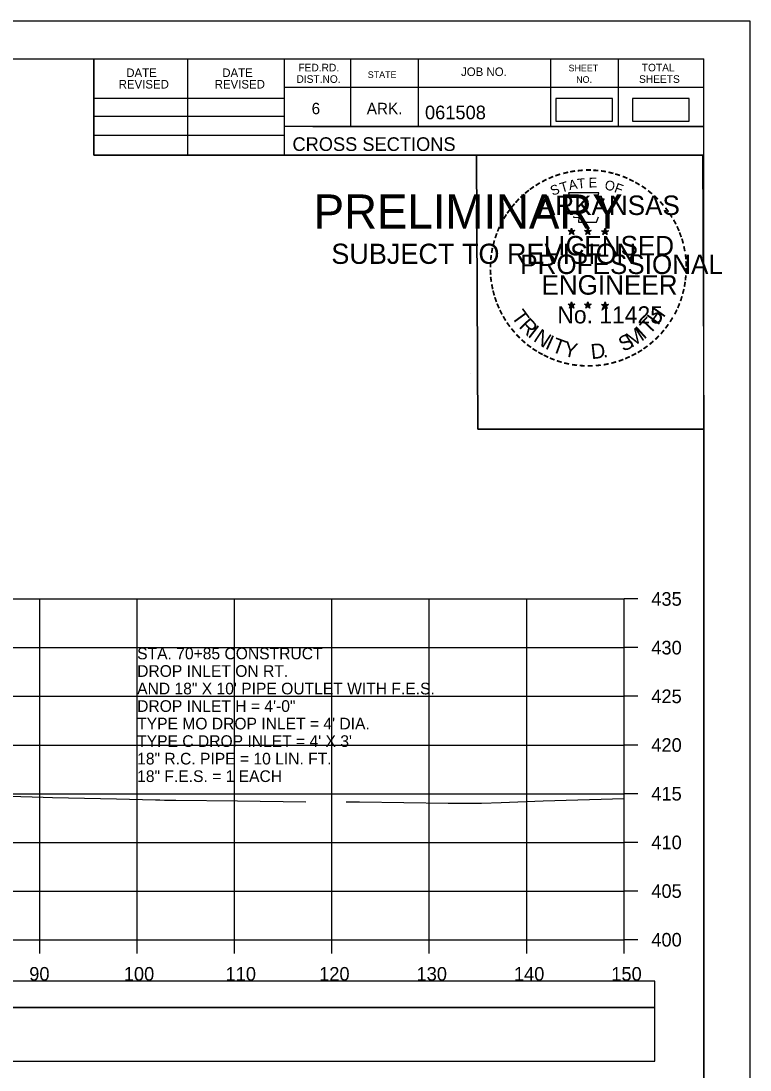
# Model space of a CAD drawing. Extents: x 1371057 to 1372761, y 380005 to 390517.
# Drawn here: x 1371315.6 to 1371390.5, y 386297.5 to 386405.2 of the extents above; entities that cross this region are included whole.
import ezdxf

# ---------------------------------------------------------------- set-up
doc = ezdxf.new("R2010")
doc.units = 0
for name, color, linetype in [('R_Axis', 7, 'Continuous'), ('R_Axis Annot', 7, 'Continuous'), ('R_Border', 7, 'Continuous'), ('R_Border PE', 7, 'Continuous'), ('R_Border Prem', 7, 'Continuous'), ('R_Detour', 7, 'Continuous'), ('R_Dimension', 7, 'Continuous'), ('R_Exist Surface', 7, 'Continuous'), ('R_Grid', 7, 'Continuous'), ('R_No Plot', 7, 'Continuous'), ('R_Water Annot', 7, 'Continuous')]:
    doc.layers.add(name, color=color, linetype=linetype)

msp = doc.modelspace()

# ---------------------------------------------------------------- linework, layer by layer
at = {"layer": 'R_Axis'}
for p, q in [((1371377.53, 386310.86), (1371377.53, 386345.86)), ((1371378.93, 386345.86), (1371377.53, 386345.86)), ((1371378.93, 386340.86), (1371377.53, 386340.86)), ((1371378.93, 386335.86), (1371377.53, 386335.86)), ((1371378.93, 386330.86), (1371377.53, 386330.86)), ((1371378.93, 386325.86), (1371377.53, 386325.86)), ((1371378.93, 386320.86), (1371377.53, 386320.86)), ((1371378.93, 386315.86), (1371377.53, 386315.86)), ((1371077.53, 386310.86), (1371377.53, 386310.86)), ((1371317.53, 386309.46), (1371317.53, 386310.86)), ((1371327.53, 386309.46), (1371327.53, 386310.86)), ((1371337.53, 386309.46), (1371337.53, 386310.86)), ((1371347.53, 386309.46), (1371347.53, 386310.86)), ((1371357.53, 386309.46), (1371357.53, 386310.86)), ((1371367.53, 386309.46), (1371367.53, 386310.86)), ((1371377.53, 386309.46), (1371377.53, 386310.86)), ((1371378.93, 386310.86), (1371377.53, 386310.86))]:
    msp.add_line(p, q, dxfattribs=at)
at = {"layer": 'R_Border'}
for p, q in [((1371069.53, 386401.32), (1371385.71, 386401.32)), ((1371323.07, 386391.44), (1371323.07, 386401.32)), ((1371332.75, 386391.44), (1371332.75, 386401.32)), ((1371342.61, 386401.32), (1371342.61, 386391.44)), ((1371349.45, 386401.32), (1371349.45, 386394.38)), ((1371356.39, 386401.32), (1371356.39, 386394.38)), ((1371369.97, 386401.32), (1371369.97, 386394.38)), ((1371376.91, 386401.32), (1371376.91, 386394.38)), ((1371385.71, 386195.86), (1371385.71, 386401.32)), ((1371385.71, 386398.38), (1371342.61, 386398.38)), ((1371385.71, 386398.4), (1371385.71, 386398.4)), ((1371323.07, 386397.3), (1371342.61, 386397.3)), ((1371323.07, 386395.44), (1371342.61, 386395.44)), ((1371385.71, 386394.38), (1371342.61, 386394.38)), ((1371345.57, 386394.38), (1371385.71, 386394.38)), ((1371323.07, 386393.5), (1371342.61, 386393.5)), ((1371385.71, 386391.44), (1371323.07, 386391.44))]:
    msp.add_line(p, q, dxfattribs=at)
at = {"layer": 'R_Border PE'}
for p, q in [((1371371.8, 386383.7), (1371372.15, 386383.58)), ((1371371.8, 386383.7), (1371372.05, 386383.65)), ((1371371.8, 386383.7), (1371372.03, 386383.57)), ((1371371.93, 386383.29), (1371372.15, 386383.58)), ((1371371.93, 386383.29), (1371372.06, 386383.53)), ((1371371.93, 386383.29), (1371372.14, 386383.5)), ((1371372.15, 386383.95), (1371372.11, 386383.7)), ((1371372.36, 386383.29), (1371372.14, 386383.5)), ((1371372.15, 386383.58), (1371372.15, 386383.95)), ((1371372.15, 386383.95), (1371372.2, 386383.7)), ((1371372.49, 386383.7), (1371372.15, 386383.58)), ((1371372.36, 386383.29), (1371372.15, 386383.58)), ((1371372.49, 386383.7), (1371372.21, 386383.65)), ((1371372.36, 386383.29), (1371372.22, 386383.58)), ((1371372.49, 386383.7), (1371372.29, 386383.59)), ((1371373.47, 386383.7), (1371373.82, 386383.58)), ((1371373.47, 386383.7), (1371373.72, 386383.65)), ((1371373.47, 386383.7), (1371373.7, 386383.57)), ((1371373.6, 386383.29), (1371373.82, 386383.58)), ((1371373.6, 386383.29), (1371373.73, 386383.53)), ((1371373.6, 386383.29), (1371373.81, 386383.5)), ((1371373.82, 386383.95), (1371373.78, 386383.7)), ((1371374.03, 386383.29), (1371373.81, 386383.5)), ((1371373.82, 386383.58), (1371373.82, 386383.95)), ((1371373.82, 386383.95), (1371373.87, 386383.7)), ((1371374.16, 386383.7), (1371373.82, 386383.58)), ((1371374.03, 386383.29), (1371373.82, 386383.58)), ((1371374.16, 386383.7), (1371373.88, 386383.65)), ((1371374.03, 386383.29), (1371373.89, 386383.58)), ((1371374.16, 386383.7), (1371373.96, 386383.59)), ((1371375.23, 386383.68), (1371375.58, 386383.57)), ((1371375.23, 386383.68), (1371375.48, 386383.64)), ((1371375.23, 386383.68), (1371375.47, 386383.56)), ((1371375.36, 386383.28), (1371375.58, 386383.57)), ((1371375.36, 386383.28), (1371375.49, 386383.52)), ((1371375.36, 386383.28), (1371375.58, 386383.49)), ((1371375.58, 386383.94), (1371375.54, 386383.69)), ((1371375.58, 386383.57), (1371375.58, 386383.94)), ((1371375.58, 386383.94), (1371375.63, 386383.69)), ((1371375.93, 386383.68), (1371375.58, 386383.57)), ((1371375.79, 386383.28), (1371375.58, 386383.57)), ((1371375.79, 386383.28), (1371375.58, 386383.49)), ((1371375.93, 386383.68), (1371375.64, 386383.63)), ((1371375.79, 386383.28), (1371375.66, 386383.57)), ((1371375.93, 386383.68), (1371375.72, 386383.58)), ((1371371.79, 386376.12), (1371372.14, 386376.01)), ((1371371.79, 386376.12), (1371372.05, 386376.08)), ((1371371.79, 386376.12), (1371372.03, 386376)), ((1371371.93, 386375.71), (1371372.14, 386376.01)), ((1371371.93, 386375.71), (1371372.05, 386375.96)), ((1371371.93, 386375.71), (1371372.14, 386375.93)), ((1371372.14, 386376.38), (1371372.1, 386376.12)), ((1371372.14, 386376.01), (1371372.14, 386376.38)), ((1371372.14, 386376.38), (1371372.19, 386376.13)), ((1371372.49, 386376.12), (1371372.14, 386376.01)), ((1371372.36, 386375.71), (1371372.14, 386376.01)), ((1371372.36, 386375.71), (1371372.14, 386375.93)), ((1371372.49, 386376.12), (1371372.2, 386376.07)), ((1371372.36, 386375.71), (1371372.22, 386376.01)), ((1371372.49, 386376.12), (1371372.29, 386376.02)), ((1371373.46, 386376.12), (1371373.81, 386376.01)), ((1371373.46, 386376.12), (1371373.72, 386376.08)), ((1371373.46, 386376.12), (1371373.7, 386376)), ((1371373.6, 386375.71), (1371373.81, 386376.01)), ((1371373.6, 386375.71), (1371373.72, 386375.96)), ((1371373.6, 386375.71), (1371373.81, 386375.93)), ((1371373.81, 386376.38), (1371373.77, 386376.12)), ((1371373.81, 386376.01), (1371373.81, 386376.38)), ((1371373.81, 386376.38), (1371373.86, 386376.13)), ((1371374.16, 386376.12), (1371373.81, 386376.01)), ((1371374.02, 386375.71), (1371373.81, 386376.01)), ((1371374.02, 386375.71), (1371373.81, 386375.93)), ((1371374.16, 386376.12), (1371373.87, 386376.07)), ((1371374.02, 386375.71), (1371373.89, 386376.01)), ((1371374.16, 386376.12), (1371373.95, 386376.02)), ((1371375.23, 386376.11), (1371375.58, 386376)), ((1371375.23, 386376.11), (1371375.48, 386376.07)), ((1371375.23, 386376.11), (1371375.47, 386375.99)), ((1371375.36, 386375.7), (1371375.58, 386376)), ((1371375.36, 386375.7), (1371375.49, 386375.95)), ((1371375.36, 386375.7), (1371375.58, 386375.92)), ((1371375.58, 386376.37), (1371375.54, 386376.11)), ((1371375.58, 386376), (1371375.58, 386376.37)), ((1371375.58, 386376.37), (1371375.63, 386376.12)), ((1371375.93, 386376.11), (1371375.58, 386376)), ((1371375.79, 386375.7), (1371375.58, 386376)), ((1371375.79, 386375.7), (1371375.58, 386375.92)), ((1371375.93, 386376.11), (1371375.64, 386376.06)), ((1371375.79, 386375.7), (1371375.65, 386376)), ((1371375.93, 386376.11), (1371375.72, 386376.01))]:
    msp.add_line(p, q, dxfattribs=at)
for points in [[(1371371.84, 386387.57), (1371372.11, 386386.75)], [(1371375.35, 386386.65), (1371375.49, 386386.94), (1371374.81, 386386.91), (1371374.95, 386387.57), (1371371.84, 386387.57)], [(1371372.33, 386385.15), (1371372.33, 386385.06), (1371372.89, 386385.04), (1371372.84, 386384.57), (1371374.71, 386384.57), (1371374.91, 386385.11)], [(1371372.15, 386383.95), (1371372.36, 386383.29), (1371371.8, 386383.7), (1371372.49, 386383.7), (1371371.93, 386383.29), (1371372.15, 386383.95)], [(1371373.82, 386383.95), (1371374.03, 386383.29), (1371373.47, 386383.7), (1371374.16, 386383.7), (1371373.6, 386383.29), (1371373.82, 386383.95)], [(1371375.58, 386383.94), (1371375.79, 386383.28), (1371375.23, 386383.68), (1371375.93, 386383.68), (1371375.36, 386383.28), (1371375.58, 386383.94)], [(1371372.14, 386376.38), (1371372.36, 386375.71), (1371371.79, 386376.12), (1371372.49, 386376.12), (1371371.93, 386375.71), (1371372.14, 386376.38)], [(1371373.81, 386376.38), (1371374.02, 386375.71), (1371373.46, 386376.12), (1371374.16, 386376.12), (1371373.6, 386375.71), (1371373.81, 386376.38)], [(1371375.58, 386376.37), (1371375.79, 386375.7), (1371375.23, 386376.11), (1371375.93, 386376.11), (1371375.36, 386375.7), (1371375.58, 386376.37)]]:
    msp.add_lwpolyline(points, dxfattribs=at)
for centre, radius in [((1371372.15, 386383.58), 0.172), ((1371372.15, 386383.58), 0.145), ((1371372.15, 386383.58), 0.116), ((1371372.15, 386383.58), 0.0991), ((1371372.15, 386383.58), 0.0747), ((1371372.15, 386383.58), 0.0495), ((1371372.15, 386383.58), 0.0296), ((1371373.82, 386383.58), 0.172), ((1371373.82, 386383.58), 0.145), ((1371373.82, 386383.58), 0.116), ((1371373.82, 386383.58), 0.0991), ((1371373.82, 386383.58), 0.0747), ((1371373.82, 386383.58), 0.0495), ((1371373.82, 386383.58), 0.0296), ((1371375.58, 386383.57), 0.172), ((1371375.58, 386383.57), 0.145), ((1371375.58, 386383.57), 0.116), ((1371375.58, 386383.57), 0.0991), ((1371375.58, 386383.57), 0.0747), ((1371375.58, 386383.57), 0.0495), ((1371375.58, 386383.57), 0.0296), ((1371372.14, 386376.01), 0.172), ((1371372.14, 386376.01), 0.145), ((1371372.14, 386376.01), 0.116), ((1371372.14, 386376.01), 0.0991), ((1371372.14, 386376.01), 0.0747), ((1371372.14, 386376.01), 0.0495), ((1371372.14, 386376.01), 0.0296), ((1371373.81, 386376.01), 0.172), ((1371373.81, 386376.01), 0.145), ((1371373.81, 386376.01), 0.116), ((1371373.81, 386376.01), 0.0991), ((1371373.81, 386376.01), 0.0747), ((1371373.81, 386376.01), 0.0495), ((1371373.81, 386376.01), 0.0296), ((1371375.58, 386376), 0.172), ((1371375.58, 386376), 0.145), ((1371375.58, 386376), 0.116), ((1371375.58, 386376), 0.0991), ((1371375.58, 386376), 0.0747), ((1371375.58, 386376), 0.0495), ((1371375.58, 386376), 0.0296)]:
    msp.add_circle(centre, radius, dxfattribs=at)
at = {"layer": 'R_Detour'}
msp.add_lwpolyline([(1371074.38, 386303.91), (1371380.69, 386303.91), (1371380.69, 386306.61), (1371074.38, 386306.61)], close=True, dxfattribs=at)
at = {"layer": 'R_Dimension'}
for points in [[(1371370.53, 386394.94), (1371376.36, 386394.94), (1371376.36, 386397.25), (1371370.53, 386397.25)], [(1371378.4, 386394.94), (1371384.23, 386394.94), (1371384.23, 386397.25), (1371378.4, 386397.25)], [(1371074.38, 386298.39), (1371380.69, 386298.39), (1371380.69, 386303.91), (1371074.38, 386303.91)]]:
    msp.add_lwpolyline(points, close=True, dxfattribs=at)
at = {"layer": 'R_Exist Surface'}
for points in [[(1371312.14, 386325.67), (1371317.89, 386325.51), (1371318.84, 386325.48), (1371325.41, 386325.33), (1371329.41, 386325.23), (1371329.85, 386325.22), (1371330.33, 386325.21), (1371331.51, 386325.19), (1371337.82, 386325.14), (1371344.86, 386325.03)], [(1371349.01, 386325.03), (1371350.37, 386325.02), (1371359.48, 386324.88), (1371361.18, 386324.89), (1371362.9, 386324.9), (1371364.9, 386324.97), (1371369.22, 386325.13), (1371377.53, 386325.37)]]:
    msp.add_lwpolyline(points, dxfattribs=at)
at = {"layer": 'R_Grid'}
for p, q in [((1371077.53, 386345.86), (1371377.53, 386345.86)), ((1371317.53, 386310.86), (1371317.53, 386345.86)), ((1371327.53, 386310.86), (1371327.53, 386345.86)), ((1371337.53, 386310.86), (1371337.53, 386345.86)), ((1371347.53, 386310.86), (1371347.53, 386345.86)), ((1371357.53, 386310.86), (1371357.53, 386345.86)), ((1371367.53, 386310.86), (1371367.53, 386345.86)), ((1371377.53, 386310.86), (1371377.53, 386345.86)), ((1371077.53, 386340.86), (1371377.53, 386340.86)), ((1371077.53, 386335.86), (1371377.53, 386335.86)), ((1371077.53, 386330.86), (1371377.53, 386330.86)), ((1371077.53, 386325.86), (1371377.53, 386325.86)), ((1371077.53, 386320.86), (1371377.53, 386320.86)), ((1371077.53, 386315.86), (1371377.53, 386315.86)), ((1371077.53, 386310.86), (1371377.53, 386310.86))]:
    msp.add_line(p, q, dxfattribs=at)
at = {"layer": 'R_No Plot'}
for p, q in [((1371057.13, 386405.22), (1371390.46, 386405.22)), ((1371361.75, 386368.99), (1371361.75, 386368.99))]:
    msp.add_line(p, q, dxfattribs=at)
for points in [[(1371057.12, 386405.22), (1371390.46, 386405.22), (1371390.46, 386191.88), (1371057.12, 386191.88)], [(1371303.45, 386401.32), (1371323.07, 386401.32), (1371323.07, 386391.44), (1371339.18, 386391.44), (1371362.38, 386391.44), (1371362.5, 386363.28), (1371385.71, 386363.28), (1371385.71, 386195.86), (1371069.53, 386195.86), (1371069.53, 386401.32)], [(1371362.38, 386391.44), (1371385.59, 386391.44), (1371385.71, 386363.28), (1371362.5, 386363.28)]]:
    msp.add_lwpolyline(points, close=True, dxfattribs=at)

# ---------------------------------------------------------------- texts
at = {"layer": 'R_Axis Annot'}
for s, p in [('435', (1371380.33, 386345.16)), ('430', (1371380.33, 386340.16)), ('425', (1371380.33, 386335.16)), ('420', (1371380.33, 386330.16)), ('415', (1371380.33, 386325.16)), ('410', (1371380.33, 386320.16)), ('405', (1371380.33, 386315.16)), ('400', (1371380.33, 386310.16)), ('90', (1371316.45, 386306.66)), ('100', (1371326.16, 386306.66)), ('110', (1371336.61, 386306.66)), ('120', (1371346.22, 386306.66)), ('130', (1371356.22, 386306.66)), ('140', (1371366.22, 386306.66)), ('150', (1371376.22, 386306.66))]:
    msp.add_text(s, height=1.4, dxfattribs=at).set_placement(p)
at = {"layer": 'R_Border'}
for s, height, p in [('FED.RD.', 0.782, (1371344.09, 386400.04)), ('SHEET', 0.684, (1371371.83, 386400.04)), ('TOTAL', 0.782, (1371379.35, 386400.04)), ('DATE', 0.879, (1371326.41, 386399.46)), ('DATE', 0.879, (1371336.27, 386399.46)), ('DIST.NO.', 0.782, (1371343.89, 386398.86)), ('STATE', 0.684, (1371351.21, 386399.36)), ('JOB NO.', 0.879, (1371360.79, 386399.56)), ('NO.', 0.684, (1371372.61, 386398.86)), ('SHEETS', 0.782, (1371379.07, 386398.86)), ('REVISED', 0.879, (1371325.63, 386398.28)), ('REVISED', 0.879, (1371335.49, 386398.28)), ('6', 1.17, (1371345.45, 386395.64)), ('ARK.', 1.172, (1371351.11, 386395.64)), ('061508', 1.4, (1371357.09, 386395.12)), ('CROSS SECTIONS', 1.4, (1371343.48, 386391.87))]:
    msp.add_text(s, height=height, rotation=360, dxfattribs=at).set_placement(p)
at = {"layer": 'R_Border PE'}
for s, height, rotation, p in [('-', 1.6, 13.6301, (1371371.34, 386388.94)), ('-', 1.6, 10.2193, (1371372.01, 386389.1)), ('-', 1.6, 5.8968, (1371372.74, 386389.21)), ('-', 1.6, 0.1862, (1371373.52, 386389.29)), ('-', 1.6, 357.743, (1371374.24, 386389.27)), ('-', 1.6, 352.1617, (1371374.98, 386389.22)), ('-', 1.6, 347.2049, (1371375.7, 386389.1)), ('-', 1.6, 34.0636, (1371368.72, 386387.74)), ('-', 1.6, 28.7918, (1371369.32, 386388.11)), ('-', 1.6, 24.3072, (1371369.95, 386388.43)), ('-', 1.6, 19.1761, (1371370.59, 386388.7)), ('T', 1, 16.4036, (1371371.11, 386387.58)), ('A', 1, 11.2132, (1371371.93, 386387.83)), ('T', 1, 6.0228, (1371372.78, 386388)), ('E', 1, 0.8323, (1371373.89, 386388.11)), ('O', 1, 350.4515, (1371375.49, 386387.9)), ('-', 1.6, 342.3362, (1371376.34, 386388.95)), ('-', 1.6, 337.8551, (1371377.07, 386388.72)), ('-', 1.6, 334.1211, (1371377.7, 386388.45)), ('-', 1.6, 329.6409, (1371378.28, 386388.17)), ('-', 1.6, 38.9507, (1371367.67, 386386.97)), ('-', 1.6, 36.2317, (1371368.14, 386387.35)), ('S', 1, 21.594, (1371370.19, 386387.25)), ('F', 1, 340.0707, (1371376.45, 386387.67)), ('-', 1.6, 325.8627, (1371378.92, 386387.81)), ('-', 1.6, 320.5297, (1371379.53, 386387.38)), ('-', 1.6, 50.6142, (1371366.38, 386385.59)), ('-', 1.6, 48.423, (1371366.79, 386386.08)), ('-', 1.6, 42.9622, (1371367.24, 386386.55)), ('ARKANSAS', 2, 360, (1371368.69, 386385.29)), ('-', 1.6, 315.5786, (1371380.13, 386386.9)), ('-', 1.6, 309.8797, (1371380.7, 386386.35)), ('-', 1.6, 54.2325, (1371365.97, 386385.02)), ('-', 1.6, 306.6522, (1371381.23, 386385.74)), ('-', 1.4, 303.6753, (1371381.71, 386385.18)), ('-', 1.6, 62.8713, (1371365.33, 386383.88)), ('-', 1.6, 58.0706, (1371365.65, 386384.5)), ('-', 1.6, 299.6684, (1371382.03, 386384.57)), ('-', 1.6, 72.3945, (1371364.86, 386382.64)), ('-', 1.6, 67.7743, (1371365.07, 386383.27)), ('DWB', 0.01, 360, (1371372.13, 386383.58)), ('DWB', 0.01, 360, (1371373.8, 386383.58)), ('DWB', 0.01, 360, (1371375.57, 386383.57)), ('-', 1.6, 294.6628, (1371382.36, 386383.96)), ('-', 1.6, 290.5728, (1371382.61, 386383.38)), ('-', 1.6, 75.461, (1371364.66, 386381.93)), ('LICENSED', 2, 360, (1371369.29, 386381.14)), ('-', 1.6, 285.1233, (1371382.85, 386382.8)), ('-', 1.6, 85.1863, (1371364.45, 386380.52)), ('-', 1.6, 81.2013, (1371364.53, 386381.21)), ('PROFESSIONAL', 2, 360, (1371366.87, 386379.23)), ('-', 1.6, 280.5493, (1371383.05, 386382.06)), ('-', 1.6, 276.5962, (1371383.21, 386381.29)), ('-', 1.6, 89.0622, (1371364.43, 386379.82)), ('-', 1.6, 274.3301, (1371383.27, 386380.57)), ('-', 1.6, 94.1959, (1371364.46, 386379.1)), ('-', 1.6, 98.9479, (1371364.53, 386378.43)), ('ENGINEER', 2, 360, (1371369.05, 386377.11)), ('-', 1.6, 263.5172, (1371383.28, 386379.27)), ('-', 1.6, 269.9407, (1371383.3, 386379.94)), ('-', 1.6, 101.7149, (1371364.67, 386377.7)), ('-', 1.6, 260.9953, (1371383.21, 386378.62)), ('-', 1.6, 105.4578, (1371364.83, 386377.1)), ('-', 1.6, 109.0874, (1371365.04, 386376.47)), ('-', 1.6, 252.8681, (1371382.92, 386377.22)), ('-', 1.6, 255.7626, (1371383.1, 386377.94)), ('-', 1.6, 114.0643, (1371365.3, 386375.88)), ('No. 11425', 1.757, 360, (1371370.68, 386374.16)), ('DWB', 0.01, 360, (1371372.13, 386376.01)), ('DWB', 0.01, 360, (1371373.8, 386376.01)), ('DWB', 0.01, 360, (1371375.57, 386376)), ('H', 1.54, 54.6088, (1371381.02, 386373.89)), ('-', 1.6, 247.8887, (1371382.7, 386376.54)), ('-', 1.6, 115.7289, (1371365.6, 386375.26)), ('-', 1.6, 120.4471, (1371365.96, 386374.67)), ('T', 1.54, 306.0406, (1371365.9, 386374.85)), ('R', 1.54, 314.005, (1371366.66, 386373.8)), ('T', 1.54, 46.6444, (1371380.13, 386372.94)), ('-', 1.6, 239.0712, (1371382.04, 386375.16)), ('-', 1.6, 244.6197, (1371382.44, 386375.92)), ('-', 1.6, 125.8934, (1371366.36, 386374.11)), ('-', 1.6, 130.7181, (1371366.83, 386373.56)), ('I', 1.54, 321.9694, (1371367.56, 386372.87)), ('N', 1.54, 326.5002, (1371368.13, 386372.4)), ('M', 1.54, 32.6563, (1371378.29, 386371.62)), ('I', 1.54, 42.1136, (1371379.57, 386372.46)), ('-', 1.6, 233.8452, (1371381.64, 386374.51)), ('-', 1.6, 134.2238, (1371367.34, 386373.01)), ('-', 1.6, 138.9338, (1371367.87, 386372.55)), ('I', 1.54, 335.3603, (1371369.34, 386371.61)), ('T', 1.54, 339.8912, (1371370, 386371.29)), ('S', 1.54, 26.9312, (1371377.45, 386371.21)), ('-', 1.6, 225.7653, (1371380.73, 386373.38)), ('-', 1.6, 231.2538, (1371381.21, 386373.94)), ('-', 1.6, 144.6463, (1371368.42, 386372.14)), ('-', 1.6, 148.0898, (1371368.98, 386371.77)), ('Y', 1.54, 347.8556, (1371371.22, 386370.84)), ('D', 1.54, 6.3969, (1371374.2, 386370.48)), ('-', 1.6, 212.2491, (1371379.13, 386372.01)), ('-', 1.6, 215.7363, (1371379.66, 386372.4)), ('-', 1.6, 221.0851, (1371380.21, 386372.87)), ('-', 1.6, 151.5704, (1371369.56, 386371.45)), ('-', 1.6, 154.6002, (1371370.09, 386371.2)), ('-', 1.6, 158.5612, (1371370.71, 386370.95)), ('-', 1.6, 162.7983, (1371371.4, 386370.73)), ('.', 1.54, 13.7642, (1371375.4, 386370.61)), ('-', 1.6, 200.7184, (1371377.33, 386371.07)), ('-', 1.6, 204.2516, (1371377.95, 386371.35)), ('-', 1.6, 207.3568, (1371378.57, 386371.67)), ('-', 1.6, 167.5555, (1371372.11, 386370.57)), ('-', 1.6, 173.1155, (1371372.88, 386370.46)), ('-', 1.6, 176.5183, (1371373.63, 386370.41)), ('-', 1.6, 181.5918, (1371374.38, 386370.43)), ('-', 1.6, 185.8167, (1371375.18, 386370.5)), ('-', 1.6, 191.2858, (1371375.92, 386370.63)), ('-', 1.6, 195.4743, (1371376.65, 386370.83))]:
    msp.add_text(s, height=height, rotation=rotation, dxfattribs=at).set_placement(p)
at = {"layer": 'R_Border Prem'}
for s, height, p in [('PRELIMINARY', 3.5, (1371345.66, 386383.9)), ('DWB', 0.01, (1371346.41, 386385.75)), ('SUBJECT TO REVISION', 2.0751, (1371347.47, 386380.27))]:
    msp.add_text(s, height=height, rotation=360, dxfattribs=at).set_placement(p)
at = {"layer": 'R_Water Annot'}
for s, p in [('STA. 70+85 CONSTRUCT', (1371327.53, 386339.66)), ('DROP INLET ON RT.', (1371327.53, 386337.86)), ('AND 18" X 10\' PIPE OUTLET WITH F.E.S.', (1371327.53, 386336.06)), ('DROP INLET H = 4\'-0"', (1371327.53, 386334.26)), ("TYPE MO DROP INLET = 4' DIA.", (1371327.53, 386332.46)), ("TYPE C DROP INLET = 4' X 3'", (1371327.53, 386330.66)), ('18" R.C. PIPE = 10 LIN. FT.', (1371327.53, 386328.86)), ('18" F.E.S. = 1 EACH', (1371327.53, 386327.06))]:
    msp.add_text(s, height=1.2, dxfattribs=at).set_placement(p)

doc.saveas('drawing.dxf')
